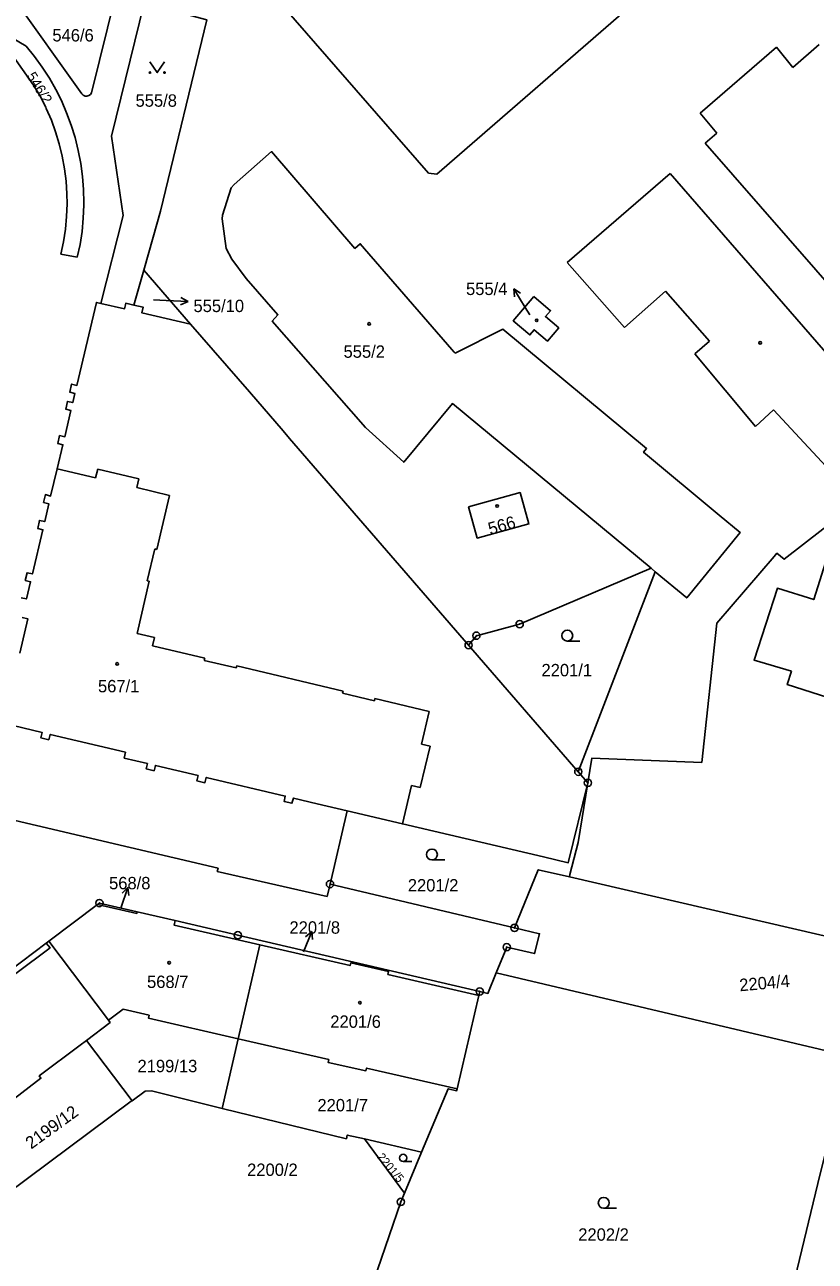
# Model space of a CAD drawing. Extents: x -733394 to -722299, y -1082822 to -1075049.
# Drawn here: x -728352.8 to -728244.2, y -1079751 to -1079581.1 of the extents above; entities that cross this region are included whole.
import ezdxf

# ---------------------------------------------------------------- set-up
doc = ezdxf.new("R2010")
doc.units = 0
for name, color, linetype in [('Hranice parcel', 7, 'Continuous'), ('Parcelní čísla', 7, 'Continuous'), ('Pop  PČ popisy', 7, 'Continuous'), ('Vnitřní kresba', 7, 'Continuous'), ('Značky bodu BP', 7, 'Continuous'), ('Značky budov', 7, 'Continuous'), ('Značky kultur', 7, 'Continuous')]:
    doc.layers.add(name, color=color, linetype=linetype)

msp = doc.modelspace()

# ---------------------------------------------------------------- linework, layer by layer
at = {"layer": 'Hranice parcel'}
for p, q in [((-728356.52, -1079574.32), (-728344.98, -1079590.57)), ((-728347.84, -1079612.58), (-728345.58, -1079613.02)), ((-728337.8, -1079619.58), (-728336.44, -1079614.81)), ((-728336.44, -1079614.81), (-728330.01, -1079622.2)), ((-728266.16, -1079656.24), (-728276.74, -1079683.7)), ((-728266.74, -1079655.75), (-728266.16, -1079656.24)), ((-728291.81, -1079666.31), (-728290.75, -1079665.01)), ((-728291.81, -1079666.31), (-728276.74, -1079683.7)), ((-728276.74, -1079683.7), (-728275.42, -1079685.22)), ((-728308.49, -1079689.08), (-728310.86, -1079699.13)), ((-728310.86, -1079699.13), (-728285.5, -1079705.15)), ((-728349.51, -1079706.99), (-728342.83, -1079701.95)), ((-728337.37, -1079702.95), (-728332.14, -1079704.16)), ((-728349.84, -1079707.24), (-728372.88, -1079724.62)), ((-728349.84, -1079707.24), (-728349.51, -1079706.99)), ((-728341.3, -1079717.82), (-728349.51, -1079706.99)), ((-728320.51, -1079707.48), (-728323.47, -1079720.38)), ((-728238.85, -1079722.94), (-728288.02, -1079711.33)), ((-728290.42, -1079714.43), (-728293.4, -1079727.27)), ((-728290.29, -1079713.89), (-728290.42, -1079714.43)), ((-728344.34, -1079720.61), (-728338.06, -1079728.91)), ((-728325.66, -1079729.95), (-728323.47, -1079720.38)), ((-728336.28, -1079727.58), (-728338.06, -1079728.91)), ((-728308.61, -1079734.14), (-728325.66, -1079729.95)), ((-728300.63, -1079741.6), (-728306.14, -1079734.15)), ((-728306.14, -1079734.15), (-728298.27, -1079735.97)), ((-728298.27, -1079735.97), (-728300.63, -1079741.6))]:
    msp.add_line(p, q, dxfattribs=at)
for points in [[(-728343.62, -1079590.43), (-728340.33, -1079577.08), (-728349.6, -1079574.59), (-728352.42, -1079571.14)], [(-728327.8, -1079580.38), (-728336.39, -1079578.1), (-728340.88, -1079596.37), (-728339.3, -1079607.27), (-728342.34, -1079619.36)], [(-728327.8, -1079580.38), (-728334.13, -1079606.7), (-728335.15, -1079610.28), (-728336.44, -1079614.81)], [(-728352.61, -1079584.01), (-728357.37, -1079581.22), (-728351.58, -1079589.37)], [(-728345.58, -1079613.02), (-728345.21, -1079611.25), (-728344.93, -1079609.46), (-728344.76, -1079607.66), (-728344.68, -1079605.85), (-728344.68, -1079605.54), (-728344.72, -1079603.73), (-728344.87, -1079601.92), (-728345.11, -1079600.12), (-728345.45, -1079598.35), (-728345.89, -1079596.59), (-728346.42, -1079594.86), (-728347.05, -1079593.16), (-728347.77, -1079591.5), (-728348.53, -1079589.99), (-728349.42, -1079588.41), (-728350.4, -1079586.89), (-728351.47, -1079585.42), (-728352.61, -1079584.01)], [(-728351.58, -1079589.37), (-728350.7, -1079590.87), (-728349.92, -1079592.42), (-728349.84, -1079592.57), (-728349.15, -1079594.17), (-728348.56, -1079595.8), (-728348.06, -1079597.46), (-728347.65, -1079599.15), (-728347.34, -1079600.86), (-728347.12, -1079602.58), (-728347.01, -1079604.31), (-728346.99, -1079605.7), (-728347.05, -1079607.44), (-728347.22, -1079609.17), (-728347.48, -1079610.88), (-728347.84, -1079612.58)], [(-728344.98, -1079590.57), (-728344.77, -1079590.76), (-728344.51, -1079590.87), (-728344.29, -1079590.89), (-728344.02, -1079590.82), (-728343.78, -1079590.66), (-728343.62, -1079590.43)], [(-728266.74, -1079655.75), (-728294.03, -1079633.13), (-728300.73, -1079641.19), (-728305.98, -1079636.4), (-728318.8, -1079621.79), (-728318.01, -1079620.93), (-728322.4, -1079615.93), (-728324.37, -1079613.26), (-728325.11, -1079611.81), (-728325.69, -1079607.73), (-728325.62, -1079607.25), (-728324.45, -1079603.5), (-728324.04, -1079603.03), (-728318.88, -1079598.5), (-728307.44, -1079611.81), (-728306.7, -1079611.17), (-728294.12, -1079625.68), (-728293.8, -1079626.04), (-728293.67, -1079626.19), (-728287.1, -1079622.92), (-728267.37, -1079639.31), (-728267.78, -1079639.81), (-728257.39, -1079648.44), (-728254.5, -1079650.85), (-728261.83, -1079659.83), (-728266.16, -1079656.24)], [(-728342.34, -1079619.36), (-728342.96, -1079619.22), (-728345.64, -1079630.62), (-728346.37, -1079630.45), (-728346.61, -1079631.54), (-728345.94, -1079631.73), (-728346.21, -1079632.98), (-728346.93, -1079632.82), (-728347.17, -1079633.89), (-728346.45, -1079634.08), (-728347.29, -1079637.68), (-728348.02, -1079637.51), (-728348.28, -1079638.59), (-728347.56, -1079638.78), (-728348.36, -1079642.09), (-728349.25, -1079645.82), (-728349.96, -1079645.63), (-728350.21, -1079646.71), (-728349.49, -1079646.9), (-728350.05, -1079649.34), (-728350.78, -1079649.18), (-728351.02, -1079650.27), (-728350.3, -1079650.45), (-728351.76, -1079656.53), (-728352.48, -1079656.36), (-728352.73, -1079657.44), (-728352.01, -1079657.61), (-728352.57, -1079659.97), (-728353.29, -1079659.79)], [(-728342.34, -1079619.36), (-728339.08, -1079620.1), (-728338.97, -1079619.56), (-728338.92, -1079619.33), (-728337.8, -1079619.58)], [(-728330.01, -1079622.2), (-728336.7, -1079620.66), (-728336.54, -1079619.86), (-728337.8, -1079619.58)], [(-728282.85, -1079618.4), (-728280.56, -1079620.36), (-728281.25, -1079621.16), (-728279.42, -1079622.73), (-728280.99, -1079624.56), (-728282.82, -1079622.99), (-728283.4, -1079623.68), (-728285.68, -1079621.75), (-728282.85, -1079618.4)], [(-728330.01, -1079622.2), (-728321.92, -1079631.51), (-728317.3, -1079636.88), (-728316.41, -1079637.92), (-728291.81, -1079666.31)], [(-728291.84, -1079647.32), (-728284.75, -1079645.36), (-728283.53, -1079649.66), (-728290.62, -1079651.6), (-728291.84, -1079647.32)], [(-728275.42, -1079685.22), (-728274.86, -1079681.82), (-728259.78, -1079682.41), (-728257.71, -1079663.3), (-728249.85, -1079654.15), (-728249.44, -1079653.68), (-728248.46, -1079654.5), (-728238.24, -1079646.57), (-728236.56, -1079648.37), (-728235.15, -1079647), (-728233.47, -1079648.93), (-728222.43, -1079653.91), (-728212.37, -1079656.29), (-728209.46, -1079655.99), (-728205.09, -1079657.35)], [(-728247.46, -1079669.9), (-728252.58, -1079668.37), (-728249.38, -1079658.5), (-728244.38, -1079660.06), (-728242.24, -1079653.2), (-728212.68, -1079663.03), (-728211.37, -1079659.08), (-728211.1, -1079658.2), (-728193.25, -1079663.82), (-728190.18, -1079664.8), (-728190.49, -1079665.76), (-728191.77, -1079669.99), (-728190, -1079670.58), (-728195.73, -1079688.45), (-728248.03, -1079671.73), (-728247.46, -1079669.9)], [(-728290.75, -1079665.01), (-728284.8, -1079663.42), (-728266.74, -1079655.75)], [(-728353.17, -1079662.51), (-728352.36, -1079662.7), (-728353.47, -1079667.39)], [(-728355.73, -1079677.03), (-728350.41, -1079678.33), (-728350.58, -1079679.05), (-728349.5, -1079679.3), (-728349.31, -1079678.58), (-728338.96, -1079681.02), (-728339.14, -1079681.82), (-728335.95, -1079682.59), (-728336.13, -1079683.3), (-728335.04, -1079683.56), (-728334.86, -1079682.83), (-728328.98, -1079684.23), (-728329.14, -1079684.96), (-728328.04, -1079685.22), (-728327.87, -1079684.48), (-728317, -1079687.05), (-728317.16, -1079687.78), (-728316.09, -1079688.03), (-728315.89, -1079687.32), (-728312.62, -1079688.1), (-728308.49, -1079689.08)], [(-728275.42, -1079685.22), (-728278.13, -1079696.21), (-728281.53, -1079695.41), (-728300.9, -1079690.88), (-728308.49, -1079689.08)], [(-728275.42, -1079685.22), (-728276.78, -1079693.43), (-728277.89, -1079697.82), (-728277.97, -1079698.15)], [(-728310.86, -1079699.13), (-728311.26, -1079700.82), (-728326.36, -1079697.41), (-728326.23, -1079696.95), (-728363.31, -1079688.24), (-728365.25, -1079696.1), (-728373.46, -1079694.14), (-728383.58, -1079691.73)], [(-728277.97, -1079698.15), (-728282.24, -1079697.16), (-728285.5, -1079705.15)], [(-728277.97, -1079698.15), (-728239.79, -1079706.99), (-728232.52, -1079706.27), (-728193.39, -1079702.42)], [(-728342.83, -1079701.95), (-728342.55, -1079701.74), (-728337.37, -1079702.95)], [(-728337.37, -1079702.95), (-728337.4, -1079703.17), (-728342.83, -1079701.95)], [(-728332.14, -1079704.16), (-728332.28, -1079704.77), (-728320.51, -1079707.48)], [(-728332.14, -1079704.16), (-728323.52, -1079706.17), (-728290.29, -1079713.89)], [(-728285.5, -1079705.15), (-728282.07, -1079705.97), (-728282.74, -1079708.69), (-728286.58, -1079707.8), (-728288.02, -1079711.33)], [(-728372.42, -1079725.24), (-728363.01, -1079718.17), (-728363.24, -1079717.87), (-728359, -1079714.67), (-728358.78, -1079714.95), (-728349.32, -1079707.88), (-728349.84, -1079707.24)], [(-728290.42, -1079714.43), (-728302.9, -1079711.54), (-728302.83, -1079711.13), (-728308, -1079709.96), (-728308.1, -1079710.33), (-728320.51, -1079707.48)], [(-728288.02, -1079711.33), (-728289.17, -1079714.15), (-728290.29, -1079713.89)], [(-728323.47, -1079720.38), (-728335.8, -1079717.55), (-728335.71, -1079717.15), (-728339.29, -1079716.33), (-728341.3, -1079717.82)], [(-728341.3, -1079717.82), (-728341.07, -1079718.14), (-728344.34, -1079720.61)], [(-728344.34, -1079720.61), (-728345.21, -1079721.27), (-728350.81, -1079725.5), (-728350.58, -1079725.8), (-728354.79, -1079729.06), (-728355.05, -1079728.72), (-728364.44, -1079735.83)], [(-728293.4, -1079727.27), (-728305.84, -1079724.42), (-728305.92, -1079724.79), (-728311.12, -1079723.63), (-728311.03, -1079723.24), (-728323.47, -1079720.38)], [(-728238.85, -1079722.94), (-728240.66, -1079727.71), (-728243.52, -1079738.96), (-728250.47, -1079767.78), (-728253.54, -1079781.19)], [(-728325.66, -1079729.95), (-728335.41, -1079727.55), (-728336.28, -1079727.58)], [(-728298.27, -1079735.97), (-728294.62, -1079727.26), (-728293.46, -1079727.53), (-728293.4, -1079727.27)], [(-728338.06, -1079728.91), (-728338.16, -1079728.98), (-728355.31, -1079741.75)], [(-728306.14, -1079734.15), (-728308.48, -1079733.61), (-728308.61, -1079734.14)], [(-728264.03, -1079778.35), (-728309.15, -1079766.16), (-728301.13, -1079742.8), (-728300.63, -1079741.6)]]:
    msp.add_lwpolyline(points, dxfattribs=at)
at = {"layer": 'Pop  PČ popisy'}
for p, q in [((-728284.03, -1079619.91), (-728285.62, -1079617.36)), ((-728285.62, -1079617.36), (-728284.67, -1079617.95)), ((-728285.62, -1079617.36), (-728285.51, -1079618.48)), ((-728335.09, -1079618.87), (-728333.37, -1079618.95)), ((-728333.37, -1079618.95), (-728330.37, -1079619.11)), ((-728330.37, -1079619.11), (-728331.4, -1079619.56)), ((-728330.37, -1079619.11), (-728331.35, -1079618.56)), ((-728283.39, -1079620.94), (-728284.03, -1079619.91)), ((-728339.61, -1079702.45), (-728338.63, -1079699.61)), ((-728338.63, -1079699.61), (-728339.43, -1079700.4)), ((-728338.63, -1079699.61), (-728338.49, -1079700.72)), ((-728314.49, -1079708.44), (-728313.37, -1079705.66)), ((-728313.37, -1079705.66), (-728314.21, -1079706.4)), ((-728313.37, -1079705.66), (-728313.28, -1079706.77))]:
    msp.add_line(p, q, dxfattribs=at)
at = {"layer": 'Vnitřní kresba'}
for p, q in [((-728296.19, -1079601.61), (-728234.01, -1079547.58)), ((-728297.34, -1079601.48), (-728320.15, -1079575.23)), ((-728247.28, -1079586.96), (-728243.64, -1079583.8)), ((-728249.52, -1079584.16), (-728260.01, -1079593.22)), ((-728247.28, -1079586.96), (-728249.52, -1079584.16)), ((-728257.69, -1079595.96), (-728260.01, -1079593.22)), ((-728259.3, -1079597.35), (-728257.69, -1079595.96)), ((-728229.19, -1079631.86), (-728259.3, -1079597.35)), ((-728296.19, -1079601.61), (-728297.34, -1079601.48)), ((-728264.1, -1079601.52), (-728278.26, -1079613.75)), ((-728229.48, -1079641.37), (-728264.1, -1079601.52)), ((-728278.26, -1079613.75), (-728270.41, -1079622.65)), ((-728270.41, -1079622.65), (-728264.74, -1079617.69)), ((-728264.74, -1079617.69), (-728258.7, -1079624.53)), ((-728258.7, -1079624.53), (-728260.74, -1079626.3)), ((-728260.74, -1079626.3), (-728252.41, -1079636.27)), ((-728252.41, -1079636.27), (-728249.94, -1079633.99)), ((-728238.24, -1079646.57), (-728249.94, -1079633.99)), ((-728343.06, -1079643.34), (-728348.36, -1079642.09)), ((-728342.78, -1079642.15), (-728343.06, -1079643.34)), ((-728337.12, -1079643.48), (-728342.78, -1079642.15)), ((-728337.4, -1079644.67), (-728337.12, -1079643.48)), ((-728332.9, -1079645.73), (-728337.4, -1079644.67)), ((-728334.65, -1079653.17), (-728332.9, -1079645.73)), ((-728335.98, -1079657.47), (-728334.95, -1079653.1)), ((-728334.95, -1079653.1), (-728334.65, -1079653.17)), ((-728337.37, -1079664.69), (-728335.69, -1079657.54)), ((-728335.69, -1079657.54), (-728335.98, -1079657.47)), ((-728334.96, -1079665.26), (-728337.37, -1079664.69)), ((-728335.23, -1079666.41), (-728334.96, -1079665.26)), ((-728328.07, -1079668.11), (-728335.23, -1079666.41)), ((-728328.14, -1079668.4), (-728328.07, -1079668.11)), ((-728323.75, -1079669.44), (-728328.14, -1079668.4)), ((-728323.68, -1079669.14), (-728323.75, -1079669.44)), ((-728309.07, -1079672.61), (-728323.68, -1079669.14)), ((-728309.14, -1079672.9), (-728309.07, -1079672.61)), ((-728304.75, -1079673.94), (-728309.14, -1079672.9)), ((-728304.68, -1079673.64), (-728304.75, -1079673.94)), ((-728297.23, -1079675.41), (-728304.68, -1079673.64)), ((-728298.3, -1079679.91), (-728297.23, -1079675.41)), ((-728298.45, -1079685.86), (-728297.1, -1079680.2)), ((-728297.1, -1079680.2), (-728298.3, -1079679.91)), ((-728300.9, -1079690.88), (-728299.64, -1079685.58)), ((-728299.64, -1079685.58), (-728298.45, -1079685.86))]:
    msp.add_line(p, q, dxfattribs=at)
at = {"layer": 'Značky bodu BP'}
for centre, radius in [((-728284.8, -1079663.42), 0.5), ((-728284.8, -1079663.42), 0.0303), ((-728290.75, -1079665.01), 0.5), ((-728290.75, -1079665.01), 0.0303), ((-728291.81, -1079666.31), 0.5), ((-728291.81, -1079666.31), 0.0303), ((-728276.74, -1079683.7), 0.5), ((-728276.74, -1079683.7), 0.0303), ((-728275.42, -1079685.22), 0.5), ((-728275.42, -1079685.22), 0.0303), ((-728310.86, -1079699.13), 0.5), ((-728310.86, -1079699.13), 0.0303), ((-728342.55, -1079701.74), 0.5), ((-728342.55, -1079701.74), 0.0303), ((-728285.5, -1079705.15), 0.5), ((-728323.52, -1079706.17), 0.5), ((-728323.52, -1079706.17), 0.0303), ((-728285.5, -1079705.15), 0.0303), ((-728286.58, -1079707.8), 0.5), ((-728286.58, -1079707.8), 0.0303), ((-728290.29, -1079713.89), 0.5), ((-728290.29, -1079713.89), 0.0303), ((-728301.13, -1079742.8), 0.5), ((-728301.13, -1079742.8), 0.0303)]:
    msp.add_circle(centre, radius, dxfattribs=at)
at = {"layer": 'Značky budov'}
for centre in [(-728282.46, -1079621.68), (-728305.48, -1079622.18), (-728251.75, -1079624.78), (-728287.89, -1079647.2), (-728340.11, -1079668.89), (-728332.96, -1079709.94), (-728306.75, -1079715.44)]:
    msp.add_circle(centre, 0.175, dxfattribs=at)
at = {"layer": 'Značky kultur'}
for p, q in [((-728278.26, -1079665.75), (-728276.51, -1079665.75)), ((-728296.85, -1079695.82), (-728295.1, -1079695.82)), ((-728300.8, -1079737.26), (-728299.62, -1079737.26)), ((-728273.25, -1079743.68), (-728271.5, -1079743.68))]:
    msp.add_line(p, q, dxfattribs=at)
msp.add_lwpolyline([(-728335.6, -1079586.15), (-728334.6, -1079587.65), (-728333.6, -1079586.15)], dxfattribs=at)
for centre, radius in [((-728335.6, -1079587.65), 0.1), ((-728333.6, -1079587.65), 0.1), ((-728278.26, -1079665), 0.75), ((-728296.85, -1079695.07), 0.75), ((-728300.8, -1079736.76), 0.502), ((-728273.25, -1079742.93), 0.75)]:
    msp.add_circle(centre, radius, dxfattribs=at)

# ---------------------------------------------------------------- texts
at = {"layer": 'Parcelní čísla'}
for s, p in [('546/6', (-728349.01, -1079583.37)), ('555/8', (-728337.58, -1079592.34)), ('555/4', (-728292.17, -1079618.21)), ('555/10', (-728329.62, -1079620.55)), ('555/2', (-728309, -1079626.83)), ('2201/1', (-728281.8, -1079670.59)), ('567/1', (-728342.74, -1079672.79)), ('568/8', (-728341.22, -1079699.85)), ('2201/2', (-728300.17, -1079700.15)), ('2201/8', (-728316.43, -1079705.95)), ('568/7', (-728336, -1079713.41)), ('2201/6', (-728310.82, -1079718.88)), ('2199/13', (-728337.31, -1079724.98)), ('2201/7', (-728312.59, -1079730.36)), ('2200/2', (-728322.25, -1079739.23)), ('2202/2', (-728276.75, -1079748.13))]:
    msp.add_text(s, height=1.7, dxfattribs=at).set_placement(p)
for s, height, rotation, p in [('546/2', 1.4, 302, (-728352.61, -1079588.12)), ('566', 1.7, 16, (-728288.85, -1079651.19)), ('2204/4', 1.7, 5, (-728254.54, -1079713.87)), ('2199/12', 1.7, 36, (-728351.92, -1079735.62)), ('2201/5', 1.139, 310, (-728304.45, -1079736.67))]:
    msp.add_text(s, height=height, rotation=rotation, dxfattribs=at).set_placement(p)

doc.saveas('drawing.dxf')
